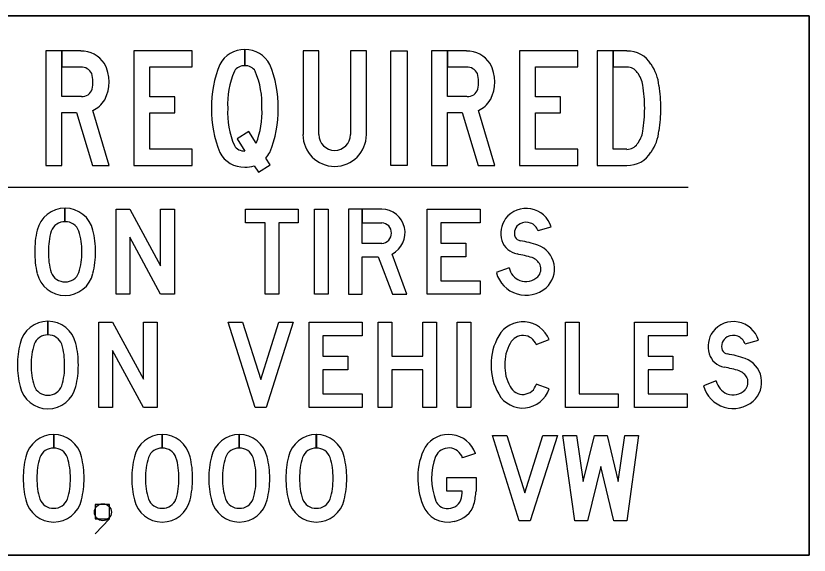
# Model space of a CAD drawing. Extents: x 42133 to 45533, y 41351 to 47951.
# Drawn here: x 42548.65 to 42583.87, y 43983.11 to 44007.03 of the extents above; entities that cross this region are included whole.
import ezdxf

# ---------------------------------------------------------------- set-up
doc = ezdxf.new("R2010")
doc.units = 0
doc.layers.add('P_TRAF_SIGN_SignDetails', color=7, linetype='Continuous')

msp = doc.modelspace()

# ---------------------------------------------------------------- linework, layer by layer
at = {"layer": 'P_TRAF_SIGN_SignDetails'}
for p, q in [((42583.867, 44007.032), (42520.026, 44007.032)), ((42583.867, 44007.032), (42520.026, 44007.032)), ((42520.026, 44007.032), (42583.867, 44007.032)), ((42583.867, 43983.107), (42583.867, 44007.032)), ((42583.867, 43983.107), (42583.867, 44007.032)), ((42583.867, 44007.032), (42583.867, 43983.107)), ((42558.817, 44004.826), (42558.817, 44005.537)), ((42558.817, 44005.537), (42558.817, 44004.826)), ((42561.398, 44005.477), (42561.398, 44001.763)), ((42558.469, 44001.574), (42558.817, 44001.037)), ((42525.735, 43999.426), (42578.498, 43999.426)), ((42550.831, 43997.899), (42550.831, 43998.506)), ((42550.831, 43998.506), (42550.831, 43997.899)), ((42571.835, 43997.511), (42572.421, 43997.671)), ((42570.547, 43995.856), (42569.975, 43995.642)), ((42550.075, 43992.877), (42550.075, 43993.489)), ((42550.075, 43993.489), (42550.075, 43992.877)), ((42571.755, 43992.45), (42572.322, 43992.668)), ((42581.034, 43992.479), (42581.615, 43992.643)), ((42572.322, 43990.48), (42571.755, 43990.694)), ((42579.746, 43990.834), (42579.174, 43990.615)), ((42550.329, 43987.855), (42550.329, 43988.462)), ((42550.329, 43988.462), (42550.329, 43987.855)), ((42555.147, 43987.855), (42555.147, 43988.462)), ((42555.147, 43988.462), (42555.147, 43987.855)), ((42558.568, 43987.855), (42558.568, 43988.462)), ((42558.568, 43988.462), (42558.568, 43987.855)), ((42561.989, 43987.855), (42561.989, 43988.462)), ((42561.994, 43988.462), (42561.994, 43987.855)), ((42569.05, 43987.616), (42568.483, 43987.417)), ((42520.026, 43983.107), (42583.867, 43983.107)), ((42520.026, 43983.107), (42583.867, 43983.107)), ((42583.867, 43983.107), (42520.026, 43983.107))]:
    msp.add_line(p, q, dxfattribs=at)
for points in [[(42551.557, 44003.454), (42550.697, 44003.454), (42550.697, 44005.477), (42549.986, 44005.477), (42549.986, 44000.395)], [(42551.527, 44005.477), (42550.697, 44005.477), (42550.697, 44004.766), (42551.527, 44004.766)], [(42562.104, 44001.763), (42562.104, 44005.477), (42561.398, 44005.477)], [(42564.212, 44001.763), (42564.212, 44005.477), (42563.506, 44005.477), (42563.506, 44001.763)], [(42568.677, 44003.454), (42567.812, 44003.454), (42567.812, 44005.477), (42567.106, 44005.477), (42567.106, 44000.395)], [(42568.652, 44005.477), (42567.812, 44005.477), (42567.812, 44004.766), (42568.652, 44004.766)], [(42575.778, 44001.112), (42575.171, 44001.112), (42575.171, 44005.477), (42574.46, 44005.477), (42574.46, 44000.395), (42575.171, 44000.395), (42575.778, 44000.395)], [(42575.778, 44005.477), (42575.171, 44005.477), (42575.171, 44004.766), (42575.778, 44004.766)], [(42549.986, 44000.395), (42550.697, 44000.395), (42550.697, 44002.747), (42551.348, 44002.747), (42552.059, 44000.395), (42552.795, 44000.395), (42552.064, 44002.832)], [(42567.106, 44000.395), (42567.812, 44000.395), (42567.812, 44002.747), (42568.468, 44002.747), (42569.174, 44000.395), (42569.915, 44000.395), (42569.189, 44002.832)], [(42559.319, 44001.385), (42558.991, 44001.897), (42558.469, 44001.574)], [(42559.235, 44000.386), (42559.419, 44000.092), (42559.936, 44000.42), (42559.742, 44000.719)], [(42564.898, 43996.94), (42564.028, 43996.94), (42564.028, 43998.456), (42563.416, 43998.456), (42563.416, 43994.682)], [(42564.898, 43998.456), (42564.028, 43998.456), (42564.028, 43997.855), (42564.898, 43997.855)], [(42563.416, 43994.682), (42564.028, 43994.682), (42564.028, 43996.338), (42564.729, 43996.338), (42565.366, 43994.682), (42566.012, 43994.682), (42565.351, 43996.467)], [(42568.468, 43985.951), (42567.787, 43985.951), (42567.787, 43986.557), (42569.08, 43986.557), (42569.08, 43985.951)], [(42552.171, 43984.046), (42552.806, 43984.712), (42552.806, 43985.347), (42552.171, 43985.347), (42552.171, 43984.712), (42552.806, 43984.712)]]:
    msp.add_lwpolyline(points, dxfattribs=at)
for points in [[(42554.595, 44001.112), (42554.595, 44002.733), (42555.709, 44002.733), (42555.709, 44003.444), (42554.595, 44003.444), (42554.595, 44004.766), (42556.47, 44004.766), (42556.47, 44005.477), (42553.884, 44005.477), (42553.884, 44000.395), (42556.47, 44000.395), (42556.47, 44001.112)], [(42565.301, 44005.477), (42566.017, 44005.477), (42566.017, 44000.395), (42565.301, 44000.395)], [(42571.72, 44001.112), (42571.72, 44002.733), (42572.824, 44002.733), (42572.824, 44003.444), (42571.72, 44003.444), (42571.72, 44004.766), (42573.595, 44004.766), (42573.595, 44005.477), (42571.004, 44005.477), (42571.004, 44000.395), (42573.595, 44000.395), (42573.595, 44001.112)], [(42553.104, 43994.682), (42553.104, 43998.456), (42553.71, 43998.456), (42555.078, 43995.945), (42555.078, 43998.456), (42555.689, 43998.456), (42555.689, 43994.682), (42555.078, 43994.682), (42553.705, 43997.213), (42553.705, 43994.682)], [(42561.189, 43998.456), (42561.189, 43997.855), (42560.319, 43997.855), (42560.319, 43994.682), (42559.717, 43994.682), (42559.717, 43997.855), (42558.847, 43997.855), (42558.847, 43998.456)], [(42561.905, 43998.456), (42562.516, 43998.456), (42562.516, 43994.682), (42561.905, 43994.682)], [(42569.264, 43997.855), (42567.519, 43997.855), (42567.519, 43996.945), (42568.623, 43996.945), (42568.623, 43996.343), (42567.519, 43996.343), (42567.519, 43995.284), (42569.264, 43995.284), (42569.264, 43994.682), (42566.912, 43994.682), (42566.912, 43998.456), (42569.264, 43998.456)], [(42552.333, 43989.66), (42552.333, 43993.439), (42552.944, 43993.439), (42554.322, 43990.918), (42554.322, 43993.439), (42554.928, 43993.439), (42554.928, 43989.66), (42554.322, 43989.66), (42552.94, 43992.191), (42552.94, 43989.66)], [(42558.717, 43993.439), (42559.518, 43990.893), (42560.319, 43993.439), (42560.96, 43993.439), (42559.762, 43989.66), (42559.269, 43989.66), (42558.081, 43993.439)], [(42564.018, 43992.837), (42562.278, 43992.837), (42562.278, 43991.927), (42563.382, 43991.927), (42563.382, 43991.326), (42562.278, 43991.326), (42562.278, 43990.262), (42564.018, 43990.262), (42564.018, 43989.66), (42561.676, 43989.66), (42561.676, 43993.439), (42564.018, 43993.439)], [(42564.734, 43993.439), (42565.341, 43993.439), (42565.341, 43991.927), (42566.723, 43991.927), (42566.723, 43993.439), (42567.33, 43993.439), (42567.33, 43989.66), (42566.723, 43989.66), (42566.723, 43991.326), (42565.341, 43991.326), (42565.341, 43989.66), (42564.734, 43989.66)], [(42568.235, 43993.439), (42568.841, 43993.439), (42568.841, 43989.66), (42568.235, 43989.66)], [(42573.66, 43990.262), (42575.395, 43990.262), (42575.395, 43989.66), (42573.048, 43989.66), (42573.048, 43993.439), (42573.66, 43993.439)], [(42578.458, 43992.837), (42576.723, 43992.837), (42576.723, 43991.927), (42577.817, 43991.927), (42577.817, 43991.326), (42576.723, 43991.326), (42576.723, 43990.262), (42578.458, 43990.262), (42578.458, 43989.66), (42576.116, 43989.66), (42576.116, 43993.439), (42578.458, 43993.439)], [(42570.442, 43988.412), (42571.248, 43985.866), (42572.049, 43988.412), (42572.69, 43988.412), (42571.487, 43984.633), (42570.999, 43984.633), (42569.811, 43988.412)], [(42573.829, 43986.368), (42574.331, 43988.412), (42574.898, 43988.412), (42575.395, 43986.368), (42575.678, 43988.412), (42576.295, 43988.412), (42575.768, 43984.633), (42575.196, 43984.633), (42574.614, 43987.035), (42574.028, 43984.633), (42573.461, 43984.633), (42572.929, 43988.412), (42573.54, 43988.412)]]:
    msp.add_lwpolyline(points, close=True, dxfattribs=at)
msp.add_circle((42552.514, 43985.012), 0.378, dxfattribs=at)
for centre, radius, start, end in [((42551.556, 44004.253), 1.22, 32.7769, 91.1671), ((42558.772, 44004.34), 1.195, 87.9984, 153.0689), ((42558.855, 44004.34), 1.195, 26.9306, 91.9888), ((42568.678, 44004.253), 1.22, 32.7769, 91.1671), ((42575.813, 44004.265), 1.208, 31.1826, 91.5522), ((42551.549, 44004.24), 0.523, 26.1588, 91.9541), ((42551.098, 44004.1), 1.693, 332.034, 28.747), ((42562.143, 44003.023), 4.811, 157.2747, 181.1248), ((42558.786, 44004.31), 0.511, 86.9306, 148.724), ((42558.841, 44004.31), 0.511, 31.2785, 93.0436), ((42555.484, 44003.023), 4.811, 358.8759, 22.726), ((42568.671, 44004.24), 0.523, 26.1588, 91.9541), ((42568.219, 44004.1), 1.693, 332.034, 28.747), ((42575.779, 44004.214), 0.549, 33.4198, 89.9317), ((42575.221, 44003.743), 1.99, 5.5921, 35.2083), ((42550.763, 44004.096), 1.31, 346.1095, 16.6193), ((42561.828, 44003.099), 3.778, 157.0138, 182.597), ((42555.799, 44003.099), 3.778, 357.4021, 22.9854), ((42567.884, 44004.096), 1.31, 346.1095, 16.6193), ((42575.392, 44003.812), 1.1, 7.849, 39.8065), ((42551.596, 44003.915), 0.458, 265.1357, 343.1048), ((42568.718, 44003.915), 0.458, 265.1357, 343.1048), ((42568.79, 44002.809), 7.778, 0.9395, 8.5263), ((42570.855, 44002.927), 6.427, 0.0849, 9.0447), ((42551.562, 44003.93), 1.205, 294.5285, 328.7977), ((42568.683, 44003.93), 1.205, 294.5285, 328.7977), ((42562.143, 44002.834), 4.811, 178.8752, 202.7253), ((42561.828, 44002.757), 3.779, 177.4028, 202.9861), ((42555.799, 44002.757), 3.779, 338.6826, 2.5982), ((42555.484, 44002.834), 4.811, 337.274, 1.1241), ((42568.79, 44003.064), 7.778, 351.4737, 359.0605), ((42570.855, 44002.946), 6.427, 350.9553, 359.915), ((42575.221, 44002.129), 1.99, 324.7917, 354.4079), ((42562.804, 44001.764), 1.408, 180, 0), ((42562.804, 44001.764), 0.698, 180, 0), ((42575.392, 44002.061), 1.1, 320.1935, 352.151), ((42558.786, 44001.547), 0.511, 211.2769, 272.937), ((42575.779, 44001.659), 0.549, 270.0683, 326.5802), ((42558.772, 44001.517), 1.195, 206.9302, 272.0006), ((42558.855, 44001.517), 1.195, 318.0673, 333.0701), ((42575.813, 44001.608), 1.208, 268.4478, 328.8174), ((42558.855, 44001.517), 1.195, 267.9981, 288.305), ((42550.845, 43997.228), 1.279, 90.4017, 166.9066), ((42550.827, 43997.228), 1.279, 13.0938, 89.5902), ((42564.878, 43997.407), 1.053, 296.7463, 88.949), ((42571.308, 43997.335), 1.158, 16.7169, 142.4335), ((42550.817, 43997.267), 0.631, 88.2326, 159.9684), ((42550.856, 43997.267), 0.631, 20.0315, 91.7503), ((42564.865, 43997.396), 0.46, 273.9939, 86.0061), ((42571.35, 43997.376), 1.168, 145.2986, 195.6983), ((42571.252, 43997.394), 0.47, 117.4375, 202.1268), ((42571.3, 43997.31), 0.567, 20.1504, 117.8323), ((42553.364, 43996.583), 3.879, 166.0585, 180.2878), ((42552.939, 43996.632), 2.845, 162.5958, 181.3821), ((42548.733, 43996.632), 2.845, 358.6179, 17.4042), ((42548.309, 43996.583), 3.879, 359.7122, 13.9415), ((42571.078, 43997.353), 0.902, 198.9815, 258.6578), ((42571.108, 43997.389), 0.339, 210.5063, 258.7924), ((42570.176, 43991.977), 5.153, 71.3639, 80.3248), ((42571.441, 43995.804), 1.122, 311.6297, 70.1078), ((42553.364, 43996.544), 3.879, 179.712, 193.9414), ((42552.939, 43996.495), 2.846, 178.6177, 197.4041), ((42548.733, 43996.495), 2.846, 342.5959, 1.3823), ((42548.308, 43996.544), 3.879, 346.0586, 0.288), ((42569.14, 43987.826), 8.821, 74.016, 78.4857), ((42571.329, 43995.685), 0.665, 27.1682, 68.8206), ((42571.455, 43995.802), 0.502, 317.2026, 21.9132), ((42550.845, 43995.899), 1.279, 193.0934, 269.5983), ((42550.817, 43995.86), 0.631, 200.0316, 271.7674), ((42550.856, 43995.86), 0.631, 268.2318, 339.9676), ((42550.827, 43995.899), 1.279, 270.4012, 346.9062), ((42571.299, 43996.007), 1.369, 195.6801, 310.4533), ((42571.314, 43996.024), 0.787, 192.5388, 248.2799), ((42571.291, 43996.007), 0.763, 249.3778, 314.1859), ((42550.081, 43992.205), 1.279, 90.4017, 166.9066), ((42550.064, 43992.205), 1.279, 13.0938, 89.5902), ((42580.504, 43992.311), 1.158, 16.7169, 142.4335), ((42571.164, 43992.22), 1.241, 21.1139, 150.2795), ((42550.053, 43992.244), 0.631, 88.2326, 159.9684), ((42550.092, 43992.244), 0.631, 20.0315, 91.7503), ((42572.262, 43991.568), 2.518, 149.7948, 180.5202), ((42571.164, 43992.217), 0.635, 20.9148, 153.753), ((42580.546, 43992.353), 1.168, 145.2986, 195.6983), ((42580.448, 43992.371), 0.47, 117.4375, 202.1268), ((42580.496, 43992.286), 0.567, 20.1504, 117.8323), ((42552.6, 43991.56), 3.879, 166.0585, 180.2878), ((42552.175, 43991.609), 2.845, 162.5958, 181.3821), ((42547.97, 43991.609), 2.845, 358.6179, 17.4042), ((42547.545, 43991.56), 3.879, 359.7122, 13.9415), ((42572.132, 43991.609), 1.776, 149.9873, 182.0628), ((42580.305, 43992.366), 0.339, 210.5063, 258.7924), ((42580.275, 43992.33), 0.902, 198.9815, 258.6578), ((42579.373, 43986.953), 5.153, 71.3639, 80.3248), ((42580.638, 43990.781), 1.122, 311.6297, 70.1078), ((42552.6, 43991.521), 3.879, 179.712, 193.9414), ((42552.175, 43991.472), 2.846, 178.6177, 197.4041), ((42547.97, 43991.472), 2.846, 342.5959, 1.3823), ((42547.545, 43991.521), 3.879, 346.0586, 0.288), ((42572.262, 43991.523), 2.518, 179.4798, 210.2052), ((42572.132, 43991.482), 1.776, 177.9372, 210.0127), ((42578.337, 43982.803), 8.821, 74.016, 78.4857), ((42580.525, 43990.662), 0.665, 27.1682, 68.8206), ((42571.157, 43990.86), 0.622, 205.3828, 344.7591), ((42580.51, 43991.001), 0.787, 192.5388, 248.2799), ((42580.651, 43990.778), 0.502, 317.2026, 21.9132), ((42550.081, 43990.876), 1.279, 193.0934, 269.5983), ((42550.053, 43990.837), 0.631, 200.0316, 271.7674), ((42550.092, 43990.837), 0.631, 268.2318, 339.9676), ((42550.064, 43990.876), 1.279, 270.4012, 346.9062), ((42571.154, 43990.857), 1.226, 209.3688, 341.9926), ((42580.495, 43990.984), 1.369, 195.6801, 310.4533), ((42580.488, 43990.984), 0.763, 249.3778, 314.1859), ((42550.337, 43987.181), 1.279, 90.4017, 166.9066), ((42550.319, 43987.181), 1.279, 13.0938, 89.5902), ((42555.156, 43987.181), 1.279, 90.4017, 166.9066), ((42555.138, 43987.181), 1.279, 13.0938, 89.5902), ((42558.577, 43987.181), 1.279, 90.4017, 166.9066), ((42558.559, 43987.181), 1.279, 13.0938, 89.5902), ((42561.998, 43987.181), 1.279, 90.4017, 166.9066), ((42561.98, 43987.181), 1.279, 13.0938, 89.5902), ((42567.867, 43987.205), 1.256, 19.176, 146.5136), ((42550.308, 43987.221), 0.631, 88.2326, 159.9684), ((42550.347, 43987.221), 0.631, 20.0315, 91.7503), ((42555.128, 43987.221), 0.631, 88.2326, 159.9684), ((42555.166, 43987.221), 0.631, 20.0315, 91.7503), ((42558.548, 43987.221), 0.631, 88.2326, 159.9684), ((42558.587, 43987.221), 0.631, 20.0315, 91.7503), ((42561.969, 43987.221), 0.631, 88.2326, 159.9684), ((42562.008, 43987.221), 0.631, 20.0315, 91.7503), ((42569.274, 43986.599), 2.777, 152.1244, 180.4615), ((42567.869, 43987.223), 0.639, 17.5755, 156.0454), ((42569.876, 43986.506), 2.768, 159.358, 201.1357), ((42552.855, 43986.537), 3.879, 166.0585, 180.2878), ((42552.43, 43986.586), 2.845, 162.5958, 181.3821), ((42548.225, 43986.586), 2.845, 358.6179, 17.4042), ((42547.8, 43986.537), 3.879, 359.7122, 13.9415), ((42557.675, 43986.537), 3.879, 166.0585, 180.2878), ((42557.25, 43986.586), 2.845, 162.5958, 181.3821), ((42553.044, 43986.586), 2.845, 358.6179, 17.4042), ((42552.619, 43986.537), 3.879, 359.7122, 13.9415), ((42561.095, 43986.537), 3.879, 166.0585, 180.2878), ((42560.67, 43986.586), 2.845, 162.5958, 181.3821), ((42556.465, 43986.586), 2.845, 358.6179, 17.4042), ((42556.04, 43986.537), 3.879, 359.7122, 13.9415), ((42564.516, 43986.537), 3.879, 166.0585, 180.2878), ((42564.091, 43986.586), 2.845, 162.5958, 181.3821), ((42559.886, 43986.586), 2.845, 358.6179, 17.4042), ((42559.461, 43986.537), 3.879, 359.7122, 13.9415), ((42552.855, 43986.498), 3.879, 179.712, 193.9414), ((42552.43, 43986.448), 2.846, 178.6177, 197.4041), ((42548.225, 43986.448), 2.846, 342.5959, 1.3823), ((42547.8, 43986.498), 3.879, 346.0586, 0.288), ((42557.675, 43986.498), 3.879, 179.712, 193.9414), ((42557.25, 43986.448), 2.846, 178.6177, 197.4041), ((42553.044, 43986.448), 2.846, 342.5959, 1.3823), ((42552.619, 43986.498), 3.879, 346.0586, 0.288), ((42561.095, 43986.498), 3.879, 179.712, 193.9414), ((42560.67, 43986.448), 2.846, 178.6177, 197.4041), ((42556.465, 43986.448), 2.846, 342.5959, 1.3823), ((42556.04, 43986.498), 3.879, 346.0586, 0.288), ((42564.516, 43986.498), 3.879, 179.712, 193.9414), ((42564.091, 43986.448), 2.846, 178.6177, 197.4041), ((42559.886, 43986.448), 2.846, 342.5959, 1.3823), ((42559.461, 43986.498), 3.879, 346.0586, 0.288), ((42569.627, 43986.482), 3.131, 178.258, 201.3034), ((42566.524, 43986.026), 1.945, 345.947, 357.7306), ((42565.918, 43986.147), 3.167, 345.8255, 356.4079), ((42550.337, 43985.853), 1.279, 193.0934, 269.5983), ((42550.308, 43985.814), 0.631, 200.0316, 271.7674), ((42550.347, 43985.814), 0.631, 268.2318, 339.9676), ((42550.319, 43985.853), 1.279, 270.4012, 346.9062), ((42555.156, 43985.853), 1.279, 193.0934, 269.5983), ((42555.128, 43985.814), 0.631, 200.0316, 271.7674), ((42555.166, 43985.814), 0.631, 268.2318, 339.9676), ((42555.138, 43985.853), 1.279, 270.4012, 346.9062), ((42558.577, 43985.853), 1.279, 193.0934, 269.5983), ((42558.548, 43985.814), 0.631, 200.0316, 271.7674), ((42558.587, 43985.814), 0.631, 268.2318, 339.9676), ((42558.559, 43985.853), 1.279, 270.4012, 346.9062), ((42561.998, 43985.853), 1.279, 193.0934, 269.5983), ((42561.969, 43985.814), 0.631, 200.0316, 271.7674), ((42562.008, 43985.814), 0.631, 268.2318, 339.9676), ((42561.98, 43985.853), 1.279, 270.4012, 346.9062), ((42567.788, 43985.715), 0.535, 202.7564, 266.192), ((42567.837, 43985.798), 0.623, 262.1288, 336.9063), ((42567.94, 43985.687), 1.095, 278.9835, 343.2512), ((42567.815, 43985.744), 1.175, 199.8709, 284.5816)]:
    msp.add_arc(centre, radius, start, end, dxfattribs=at)

doc.saveas('drawing.dxf')
